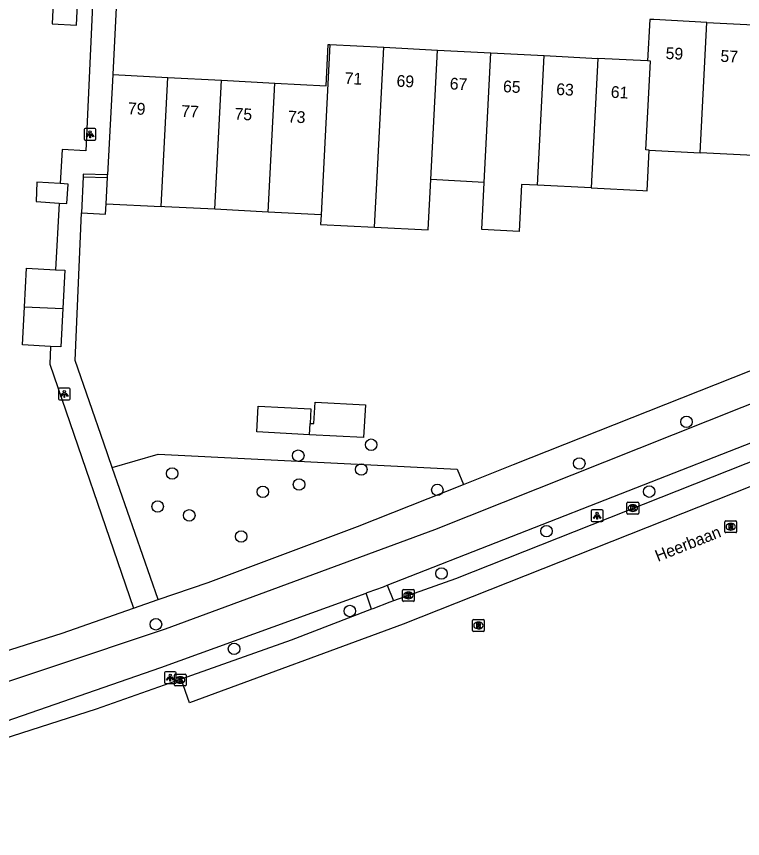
# Model space of a CAD drawing. Extents: x 162990 to 165007, y 383433 to 384336.
# Drawn here: x 164588.9 to 164650.7, y 383519 to 383588.9 of the extents above; entities that cross this region are included whole.
import ezdxf

# ---------------------------------------------------------------- set-up
doc = ezdxf.new("R2010")
doc.units = 0
for name, color, linetype in [('IMGEO_Boom', 7, 'Continuous'), ('IMGEO_Fietspad_open', 7, 'Continuous'), ('IMGEO_Groenvoorziening', 7, 'Continuous'), ('IMGEO_Kolk', 7, 'Continuous'), ('IMGEO_Lichtpunt', 7, 'Continuous'), ('IMGEO_Openbare_ruimte_label', 7, 'Continuous'), ('IMGEO_Pand', 7, 'Continuous'), ('IMGEO_Pand_nummerreeks', 7, 'Continuous'), ('IMGEO_Parkeervlak_gesloten', 7, 'Continuous'), ('IMGEO_Rijbaan_lokaal_open', 7, 'Continuous'), ('IMGEO_Rioolput', 7, 'Continuous'), ('IMGEO_Voetpad_open', 7, 'Continuous')]:
    doc.layers.add(name, color=color, linetype=linetype)

msp = doc.modelspace()

# ---------------------------------------------------------------- linework, layer by layer
at = {"layer": 'IMGEO_Boom'}
for centre in [(164645.895, 383554.448), (164619.08, 383552.5), (164612.888, 383551.573), (164618.244, 383550.397), (164636.777, 383550.912), (164602.173, 383550.06), (164612.955, 383549.122), (164609.88, 383548.496), (164624.71, 383548.661), (164642.725, 383548.518), (164600.933, 383547.246), (164603.621, 383546.496), (164633.988, 383545.15), (164608.033, 383544.706), (164625.062, 383541.551), (164617.275, 383538.368), (164600.787, 383537.239), (164607.432, 383535.156)]:
    msp.add_circle(centre, 0.489, dxfattribs=at)
at = {"layer": 'IMGEO_Fietspad_open'}
for points in [[(164782.955, 383613.721), (164775.979, 383610.452), (164723.841, 383586.022), (164715.619, 383582.266), (164697.005, 383574.149), (164624.456, 383545.272), (164601.566, 383536.821), (164581.978, 383530.273), (164571.881, 383527.171), (164553.277, 383521.733), (164543.609, 383519.259), (164542.439, 383519.028)], [(164620.449, 383540.557), (164652.153, 383552.985), (164661.944, 383556.905)], [(164618.653, 383539.892), (164618.69, 383539.906), (164618.843, 383539.961), (164620.13, 383540.432), (164620.449, 383540.557)], [(164567.473, 383522.667), (164575.18, 383524.91), (164579.728, 383526.247), (164586.641, 383528.511), (164601.198, 383533.561), (164618.653, 383539.892)]]:
    msp.add_lwpolyline(points, dxfattribs=at)
at = {"layer": 'IMGEO_Groenvoorziening'}
msp.add_lwpolyline([(164597.074, 383550.569), (164600.986, 383551.699), (164626.406, 383550.436), (164626.925, 383549.124)], dxfattribs=at)
at = {"layer": 'IMGEO_Kolk'}
for p, q in [((164640.833, 383546.687), (164640.833, 383547.539)), ((164640.908, 383547.613), (164641.76, 383547.613)), ((164641.321, 383547.393), (164641.346, 383547.393)), ((164641.834, 383547.539), (164641.834, 383546.687)), ((164641.344, 383546.833), (164641.319, 383546.833)), ((164641.76, 383546.613), (164640.908, 383546.613)), ((164621.75, 383539.265), (164621.75, 383540.117)), ((164621.825, 383540.191), (164622.677, 383540.191)), ((164622.238, 383539.971), (164622.263, 383539.971)), ((164622.751, 383540.117), (164622.751, 383539.265)), ((164622.677, 383539.191), (164621.825, 383539.191)), ((164622.261, 383539.411), (164622.236, 383539.411)), ((164602.353, 383532.075), (164602.353, 383532.927)), ((164602.428, 383533.001), (164603.28, 383533.001)), ((164602.841, 383532.781), (164602.866, 383532.781)), ((164603.354, 383532.927), (164603.354, 383532.075)), ((164603.28, 383532.001), (164602.428, 383532.001)), ((164602.864, 383532.221), (164602.839, 383532.221))]:
    msp.add_line(p, q, dxfattribs=at)
for points in [[(164640.833, 383546.687), (164640.833, 383547.539)], [(164640.908, 383547.613), (164641.76, 383547.613)], [(164641.834, 383547.539), (164641.834, 383546.687)], [(164641.154, 383547.313), (164641.277, 383547.313), (164641.277, 383547.162), (164641.407, 383547.313), (164641.571, 383547.313), (164641.425, 383547.162), (164641.578, 383546.913), (164641.426, 383546.913), (164641.341, 383547.077), (164641.277, 383547.01), (164641.277, 383546.913), (164641.154, 383546.913), (164641.154, 383547.313)], [(164641.76, 383546.613), (164640.908, 383546.613)], [(164621.75, 383539.265), (164621.75, 383540.117)], [(164621.825, 383540.191), (164622.677, 383540.191)], [(164622.071, 383539.891), (164622.194, 383539.891), (164622.194, 383539.74), (164622.324, 383539.891), (164622.488, 383539.891), (164622.342, 383539.74), (164622.495, 383539.491), (164622.343, 383539.491), (164622.258, 383539.655), (164622.194, 383539.588), (164622.194, 383539.491), (164622.071, 383539.491), (164622.071, 383539.891)], [(164622.751, 383540.117), (164622.751, 383539.265)], [(164622.677, 383539.191), (164621.825, 383539.191)], [(164602.353, 383532.075), (164602.353, 383532.927)], [(164602.428, 383533.001), (164603.28, 383533.001)], [(164602.674, 383532.701), (164602.797, 383532.701), (164602.797, 383532.55), (164602.927, 383532.701), (164603.091, 383532.701), (164602.945, 383532.55), (164603.098, 383532.301), (164602.946, 383532.301), (164602.861, 383532.465), (164602.797, 383532.398), (164602.797, 383532.301), (164602.674, 383532.301), (164602.674, 383532.701)], [(164603.354, 383532.927), (164603.354, 383532.075)], [(164603.28, 383532.001), (164602.428, 383532.001)]]:
    msp.add_lwpolyline(points, dxfattribs=at)
for centre, start, end in [((164640.91, 383547.537), 91.55205, 178.44795), ((164640.91, 383547.537), 91.55205, 178.44795), ((164641.758, 383547.537), 1.55205, 88.44795), ((164641.758, 383547.537), 1.55205, 88.44795), ((164640.91, 383546.689), 181.55205, 268.44795), ((164640.91, 383546.689), 181.55205, 268.44795), ((164641.758, 383546.689), 271.55205, 358.44795), ((164641.758, 383546.689), 271.55205, 358.44795), ((164621.827, 383540.115), 91.55205, 178.44795), ((164621.827, 383540.115), 91.55205, 178.44795), ((164622.675, 383540.115), 1.55205, 88.44795), ((164622.675, 383540.115), 1.55205, 88.44795), ((164621.827, 383539.267), 181.55205, 268.44795), ((164621.827, 383539.267), 181.55205, 268.44795), ((164622.675, 383539.267), 271.55205, 358.44795), ((164622.675, 383539.267), 271.55205, 358.44795), ((164602.43, 383532.925), 91.55205, 178.44795), ((164602.43, 383532.925), 91.55205, 178.44795), ((164603.278, 383532.925), 1.55205, 88.44795), ((164603.278, 383532.925), 1.55205, 88.44795), ((164602.43, 383532.077), 181.55205, 268.44795), ((164602.43, 383532.077), 181.55205, 268.44795), ((164603.278, 383532.077), 271.55205, 358.44795), ((164603.278, 383532.077), 271.55205, 358.44795)]:
    msp.add_arc(centre, 0.0765, start, end, dxfattribs=at)
for centre, major_axis, ratio, start_param, end_param in [((164641.32, 383547.113), (-0.387, 0.002), 0.722429, 4.712389, 7.853982), ((164641.345, 383547.113), (-0.39, 0.002), 0.717154, 1.570796, 4.712389), ((164622.237, 383539.691), (-0.387, 0.002), 0.722429, 4.712389, 7.853982), ((164622.262, 383539.691), (-0.39, 0.002), 0.717154, 1.570796, 4.712389), ((164602.84, 383532.501), (-0.387, 0.002), 0.722429, 4.712389, 7.853982), ((164602.865, 383532.501), (-0.39, 0.002), 0.717154, 1.570796, 4.712389)]:
    msp.add_ellipse(centre, major_axis=major_axis, ratio=ratio, start_param=start_param, end_param=end_param, dxfattribs=at)
at = {"layer": 'IMGEO_Lichtpunt'}
for p, q in [((164594.689, 383579.295), (164594.689, 383578.488)), ((164594.689, 383579.295), (164594.689, 383578.488)), ((164595.591, 383579.39), (164594.783, 383579.39)), ((164595.591, 383579.39), (164594.783, 383579.39)), ((164595.685, 383578.488), (164595.685, 383579.295)), ((164595.685, 383578.488), (164595.685, 383579.295)), ((164594.783, 383578.394), (164595.591, 383578.394)), ((164594.783, 383578.394), (164595.591, 383578.394)), ((164592.502, 383557.218), (164592.502, 383556.411)), ((164592.502, 383557.218), (164592.502, 383556.411)), ((164593.404, 383557.313), (164592.596, 383557.313)), ((164593.404, 383557.313), (164592.596, 383557.313)), ((164593.498, 383556.411), (164593.498, 383557.218)), ((164593.498, 383556.411), (164593.498, 383557.218)), ((164592.596, 383556.317), (164593.404, 383556.317)), ((164592.596, 383556.317), (164593.404, 383556.317)), ((164637.799, 383546.868), (164637.799, 383546.061)), ((164637.799, 383546.868), (164637.799, 383546.061)), ((164638.701, 383546.963), (164637.893, 383546.963)), ((164638.701, 383546.963), (164637.893, 383546.963)), ((164638.795, 383546.061), (164638.795, 383546.868)), ((164638.795, 383546.061), (164638.795, 383546.868)), ((164637.893, 383545.967), (164638.701, 383545.967)), ((164637.893, 383545.967), (164638.701, 383545.967)), ((164601.504, 383533.117), (164601.504, 383532.31)), ((164601.504, 383533.117), (164601.504, 383532.31)), ((164602.406, 383533.212), (164601.598, 383533.212)), ((164602.406, 383533.212), (164601.598, 383533.212)), ((164602.5, 383532.31), (164602.5, 383533.117)), ((164602.5, 383532.31), (164602.5, 383533.117)), ((164601.598, 383532.216), (164602.406, 383532.216)), ((164601.598, 383532.216), (164602.406, 383532.216))]:
    msp.add_line(p, q, dxfattribs=at)
for points in [[(164595.063, 383578.959), (164595.102, 383578.931), (164594.914, 383578.669), (164594.876, 383578.696), (164595.063, 383578.959)], [(164595.165, 383578.911), (164595.212, 383578.911), (164595.212, 383578.589), (164595.165, 383578.589), (164595.165, 383578.911)], [(164595.275, 383578.931), (164595.313, 383578.958), (164595.5, 383578.696), (164595.461, 383578.668), (164595.275, 383578.931)], [(164592.876, 383556.882), (164592.915, 383556.854), (164592.727, 383556.592), (164592.689, 383556.619), (164592.876, 383556.882)], [(164592.978, 383556.834), (164593.025, 383556.834), (164593.025, 383556.512), (164592.978, 383556.512), (164592.978, 383556.834)], [(164593.088, 383556.854), (164593.126, 383556.881), (164593.313, 383556.619), (164593.274, 383556.591), (164593.088, 383556.854)], [(164638.173, 383546.532), (164638.212, 383546.504), (164638.024, 383546.242), (164637.986, 383546.269), (164638.173, 383546.532)], [(164638.275, 383546.484), (164638.322, 383546.484), (164638.322, 383546.162), (164638.275, 383546.162), (164638.275, 383546.484)], [(164638.385, 383546.504), (164638.423, 383546.531), (164638.61, 383546.269), (164638.571, 383546.241), (164638.385, 383546.504)], [(164601.878, 383532.781), (164601.917, 383532.753), (164601.729, 383532.491), (164601.691, 383532.518), (164601.878, 383532.781)], [(164601.98, 383532.733), (164602.027, 383532.733), (164602.027, 383532.411), (164601.98, 383532.411), (164601.98, 383532.733)], [(164602.09, 383532.753), (164602.128, 383532.78), (164602.315, 383532.518), (164602.276, 383532.49), (164602.09, 383532.753)]]:
    msp.add_lwpolyline(points, dxfattribs=at)
for centre in [(164595.188, 383579.093), (164593.001, 383557.016), (164638.298, 383546.666), (164602.003, 383532.915)]:
    msp.add_circle(centre, 0.0994, dxfattribs=at)
for centre, start, end in [((164594.783, 383579.295), 90, 180), ((164594.783, 383579.295), 90, 180), ((164595.591, 383579.295), 0, 90), ((164595.591, 383579.295), 0, 90), ((164594.783, 383578.488), 180, 270), ((164594.783, 383578.488), 180, 270), ((164595.591, 383578.488), 270, 0), ((164595.591, 383578.488), 270, 360), ((164592.596, 383557.218), 90, 180), ((164592.596, 383557.218), 90, 180), ((164593.404, 383557.218), 0, 90), ((164593.404, 383557.218), 0, 90), ((164592.596, 383556.411), 180, 270), ((164592.596, 383556.411), 180, 270), ((164593.404, 383556.411), 270, 0), ((164593.404, 383556.411), 270, 360), ((164637.893, 383546.868), 90, 180), ((164637.893, 383546.868), 90, 180), ((164638.701, 383546.868), 0, 90), ((164638.701, 383546.868), 0, 90), ((164637.893, 383546.061), 180, 270), ((164637.893, 383546.061), 180, 270), ((164638.701, 383546.061), 270, 0), ((164638.701, 383546.061), 270, 360), ((164601.598, 383533.117), 90, 180), ((164601.598, 383533.117), 90, 180), ((164602.406, 383533.117), 0, 90), ((164602.406, 383533.117), 0, 90), ((164601.598, 383532.31), 180, 270), ((164601.598, 383532.31), 180, 270), ((164602.406, 383532.31), 270, 0), ((164602.406, 383532.31), 270, 360)]:
    msp.add_arc(centre, 0.0946, start, end, dxfattribs=at)
at = {"layer": 'IMGEO_Pand'}
for points in [[(164592.09, 383590.682), (164591.967, 383588.27), (164594.03, 383588.164), (164594.153, 383590.576)], [(164647.625, 383588.397), (164643.123, 383588.631), (164642.93, 383588.641), (164642.766, 383588.649), (164642.583, 383585.118)], [(164647.05, 383577.321), (164647.625, 383588.397)], [(164647.625, 383588.397), (164652.169, 383588.162)], [(164610.9, 383583.244), (164615.25, 383583.019), (164615.431, 383586.524), (164615.576, 383586.516)], [(164615.576, 383586.516), (164614.824, 383572.041)], [(164615.576, 383586.516), (164620.171, 383586.279)], [(164619.378, 383570.994), (164619.599, 383575.265), (164620.171, 383586.279)], [(164620.171, 383586.279), (164624.716, 383586.043)], [(164624.144, 383575.03), (164624.716, 383586.043)], [(164624.716, 383586.043), (164629.261, 383585.808)], [(164628.689, 383574.794), (164629.261, 383585.808)], [(164629.261, 383585.808), (164633.806, 383585.572)], [(164633.234, 383574.559), (164633.806, 383585.572)], [(164633.806, 383585.572), (164638.351, 383585.337)], [(164638.351, 383585.337), (164637.779, 383574.323)], [(164642.583, 383585.118), (164638.351, 383585.337)], [(164642.715, 383577.545), (164642.44, 383577.559), (164642.839, 383585.105), (164642.583, 383585.118)], [(164597.113, 383583.958), (164596.671, 383575.44)], [(164597.113, 383583.958), (164601.81, 383583.715)], [(164601.24, 383572.744), (164601.81, 383583.715)], [(164601.81, 383583.715), (164606.355, 383583.48)], [(164605.785, 383572.509), (164606.355, 383583.48)], [(164606.355, 383583.48), (164610.9, 383583.244)], [(164610.33, 383572.274), (164610.9, 383583.244)], [(164637.779, 383574.323), (164642.175, 383574.096), (164642.535, 383574.077), (164642.715, 383577.545)], [(164642.715, 383577.545), (164647.05, 383577.321)], [(164651.593, 383577.086), (164647.05, 383577.321)], [(164596.659, 383575.214), (164596.671, 383575.44)], [(164592.651, 383574.701), (164590.67, 383574.82), (164590.604, 383573.162), (164592.564, 383573.044)], [(164592.564, 383573.044), (164593.215, 383573.005), (164593.315, 383574.661), (164592.651, 383574.701)], [(164594.599, 383575.277), (164594.464, 383572.197)], [(164594.599, 383575.277), (164596.659, 383575.214)], [(164596.544, 383572.988), (164596.659, 383575.214)], [(164619.378, 383570.994), (164623.923, 383570.759), (164624.144, 383575.03)], [(164628.689, 383574.794), (164624.144, 383575.03)], [(164633.234, 383574.559), (164631.876, 383574.629), (164631.668, 383570.625), (164628.481, 383570.791), (164628.689, 383574.794)], [(164637.779, 383574.323), (164633.234, 383574.559)], [(164594.464, 383572.197), (164596.498, 383572.108), (164596.544, 383572.988)], [(164596.544, 383572.988), (164601.24, 383572.744)], [(164605.785, 383572.509), (164601.538, 383572.729), (164601.24, 383572.744)], [(164610.33, 383572.274), (164605.785, 383572.509)], [(164614.824, 383572.041), (164610.33, 383572.274)], [(164614.824, 383572.041), (164614.782, 383571.231), (164619.378, 383570.994)], [(164589.606, 383564.235), (164589.773, 383567.498), (164592.264, 383567.37)], [(164592.264, 383567.37), (164593.048, 383567.33), (164592.881, 383564.068)], [(164591.832, 383560.855), (164589.439, 383560.978), (164589.606, 383564.235)], [(164589.606, 383564.235), (164592.881, 383564.068)], [(164592.881, 383564.068), (164592.715, 383560.81), (164591.832, 383560.855)], [(164613.854, 383553.353), (164609.359, 383553.586), (164609.473, 383555.786), (164613.968, 383555.552), (164613.903, 383554.315)], [(164613.903, 383554.315), (164614.225, 383554.298), (164614.32, 383556.128), (164618.593, 383555.906), (164618.448, 383553.114), (164613.854, 383553.353)], [(164613.854, 383553.353), (164613.903, 383554.315)]]:
    msp.add_lwpolyline(points, dxfattribs=at)
at = {"layer": 'IMGEO_Parkeervlak_gesloten'}
for points in [[(164662.522, 383555.461), (164626.248, 383541.099), (164620.972, 383539.222)], [(164619.122, 383538.519), (164612.278, 383535.882), (164602.93, 383532.571)]]:
    msp.add_lwpolyline(points, dxfattribs=at)
at = {"layer": 'IMGEO_Rijbaan_lokaal_open'}
for points in [[(164669.954, 383558.403), (164670.664, 383556.611), (164621.796, 383537.24), (164603.649, 383530.567), (164602.93, 383532.571)], [(164602.93, 383532.571), (164595.71, 383530.013), (164586.956, 383527.23), (164575.073, 383523.453), (164573.147, 383522.841), (164567.841, 383521.164)]]:
    msp.add_lwpolyline(points, dxfattribs=at)
at = {"layer": 'IMGEO_Rioolput'}
for p, q in [((164649.226, 383546.031), (164650.078, 383546.031)), ((164649.151, 383545.105), (164649.151, 383545.957)), ((164649.639, 383545.811), (164649.664, 383545.811)), ((164650.152, 383545.957), (164650.152, 383545.105)), ((164650.078, 383545.031), (164649.226, 383545.031)), ((164649.662, 383545.251), (164649.637, 383545.251)), ((164627.775, 383537.638), (164628.627, 383537.638)), ((164627.7, 383536.712), (164627.7, 383537.564)), ((164628.188, 383537.418), (164628.213, 383537.418)), ((164628.701, 383537.564), (164628.701, 383536.712)), ((164628.627, 383536.638), (164627.775, 383536.638)), ((164628.211, 383536.858), (164628.186, 383536.858))]:
    msp.add_line(p, q, dxfattribs=at)
for points in [[(164649.226, 383546.031), (164650.078, 383546.031)], [(164649.151, 383545.105), (164649.151, 383545.957)], [(164649.74, 383545.729), (164649.488, 383545.731), (164649.488, 383545.331)], [(164649.488, 383545.331), (164649.612, 383545.331), (164649.612, 383545.493), (164649.623, 383545.493)], [(164649.666, 383545.65), (164649.612, 383545.65), (164649.612, 383545.569)], [(164649.612, 383545.569), (164649.664, 383545.569)], [(164649.67, 383545.464), (164649.741, 383545.331), (164649.881, 383545.331), (164649.816, 383545.457)], [(164650.152, 383545.957), (164650.152, 383545.105)], [(164650.078, 383545.031), (164649.226, 383545.031)], [(164627.775, 383537.638), (164628.627, 383537.638)], [(164627.7, 383536.712), (164627.7, 383537.564)], [(164628.289, 383537.336), (164628.037, 383537.338), (164628.037, 383536.938)], [(164628.037, 383536.938), (164628.161, 383536.938), (164628.161, 383537.1), (164628.172, 383537.1)], [(164628.215, 383537.257), (164628.161, 383537.257), (164628.161, 383537.176)], [(164628.161, 383537.176), (164628.213, 383537.176)], [(164628.219, 383537.071), (164628.29, 383536.938), (164628.43, 383536.938), (164628.365, 383537.064)], [(164628.701, 383537.564), (164628.701, 383536.712)], [(164628.627, 383536.638), (164627.775, 383536.638)]]:
    msp.add_lwpolyline(points, dxfattribs=at)
for centre, radius, start, end in [((164649.228, 383545.955), 0.0765, 91.55205, 178.44795), ((164649.228, 383545.955), 0.0765, 91.55205, 178.44795), ((164650.076, 383545.955), 0.0765, 1.55205, 88.44795), ((164650.076, 383545.955), 0.0765, 1.55205, 88.44795), ((164649.622, 383545.44), 0.0533, 26.02933, 88.69889), ((164649.648, 383545.758), 0.19, 274.7715, 282.96867), ((164649.672, 383545.554), 0.0964, 77.00612, 93.18647), ((164649.686, 383545.611), 0.0378, 276.66336, 79.67722), ((164649.739, 383545.619), 0.109, 350.36119, 89.41601), ((164649.737, 383545.619), 0.112, 277.58423, 350.98172), ((164649.721, 383545.404), 0.108, 29.51342, 73.79051), ((164649.228, 383545.107), 0.0765, 181.55205, 268.44795), ((164649.228, 383545.107), 0.0765, 181.55205, 268.44795), ((164650.076, 383545.107), 0.0765, 271.55205, 358.44795), ((164650.076, 383545.107), 0.0765, 271.55205, 358.44795), ((164627.777, 383537.562), 0.0765, 91.55205, 178.44795), ((164627.777, 383537.562), 0.0765, 91.55205, 178.44795), ((164628.625, 383537.562), 0.0765, 1.55205, 88.44795), ((164628.625, 383537.562), 0.0765, 1.55205, 88.44795), ((164628.171, 383537.047), 0.0533, 26.02933, 88.69889), ((164628.197, 383537.365), 0.19, 274.7715, 282.96867), ((164628.221, 383537.161), 0.0964, 77.00612, 93.18647), ((164628.235, 383537.218), 0.0378, 276.66336, 79.67722), ((164628.288, 383537.226), 0.109, 350.36119, 89.41601), ((164628.286, 383537.226), 0.112, 277.58423, 350.98172), ((164628.27, 383537.011), 0.108, 29.51342, 73.79051), ((164627.777, 383536.714), 0.0765, 181.55205, 268.44795), ((164627.777, 383536.714), 0.0765, 181.55205, 268.44795), ((164628.625, 383536.714), 0.0765, 271.55205, 358.44795), ((164628.625, 383536.714), 0.0765, 271.55205, 358.44795)]:
    msp.add_arc(centre, radius, start, end, dxfattribs=at)
for centre, major_axis, ratio, start_param, end_param in [((164649.638, 383545.531), (-0.387, 0.002), 0.722429, 4.712389, 7.853982), ((164649.663, 383545.531), (-0.39, 0.002), 0.717154, 1.570796, 4.712389), ((164628.187, 383537.138), (-0.387, 0.002), 0.722429, 4.712389, 7.853982), ((164628.212, 383537.138), (-0.39, 0.002), 0.717154, 1.570796, 4.712389)]:
    msp.add_ellipse(centre, major_axis=major_axis, ratio=ratio, start_param=start_param, end_param=end_param, dxfattribs=at)
at = {"layer": 'IMGEO_Voetpad_open'}
for points in [[(164597.566, 383593.079), (164597.113, 383583.958)], [(164595.423, 383590.511), (164594.823, 383577.493), (164592.804, 383577.597), (164592.651, 383574.701)], [(164596.671, 383575.44), (164594.609, 383575.503), (164594.599, 383575.277)], [(164592.564, 383573.044), (164592.264, 383567.37)], [(164597.074, 383550.569), (164596.361, 383552.622), (164593.915, 383559.664), (164594.464, 383572.197)], [(164626.925, 383549.124), (164631.177, 383550.808), (164655.585, 383560.476), (164668.136, 383565.448)], [(164591.832, 383560.855), (164591.765, 383559.358), (164598.87, 383538.596)], [(164600.97, 383539.352), (164597.074, 383550.569)], [(164600.97, 383539.352), (164605.23, 383540.794), (164617.91, 383545.553), (164626.925, 383549.124)], [(164620.449, 383540.557), (164620.972, 383539.222)], [(164619.122, 383538.519), (164618.653, 383539.892)], [(164598.87, 383538.596), (164600.97, 383539.352)], [(164620.972, 383539.222), (164620.662, 383539.112), (164619.222, 383538.557), (164619.122, 383538.519)], [(164566.236, 383528.05), (164592.83, 383536.475), (164598.87, 383538.596)]]:
    msp.add_lwpolyline(points, dxfattribs=at)

# ---------------------------------------------------------------- texts
at = {"layer": 'IMGEO_Openbare_ruimte_label'}
msp.add_text('Heerbaan', height=1, rotation=21.58865, dxfattribs=at).set_placement((164643.46, 383542.539))
at = {"layer": 'IMGEO_Pand_nummerreeks'}
for s, rotation, p in [('59', 357.03208, (164644.101, 383585.295)), ('57', 357.03304, (164648.76, 383585.054)), ('71', 357.03781, (164616.812, 383583.168)), ('69', 357.03781, (164621.224, 383582.939)), ('67', 357.03572, (164625.749, 383582.705)), ('65', 357.03572, (164630.275, 383582.471)), ('63', 357.03572, (164634.8, 383582.236)), ('61', 357.03781, (164639.438, 383581.996)), ('79', 357.03781, (164598.385, 383580.608)), ('77', 357.03629, (164602.919, 383580.373)), ('75', 357.03629, (164607.454, 383580.138)), ('73', 357.03629, (164611.988, 383579.903))]:
    msp.add_text(s, height=1, rotation=rotation, dxfattribs=at).set_placement(p)

doc.saveas('drawing.dxf')
